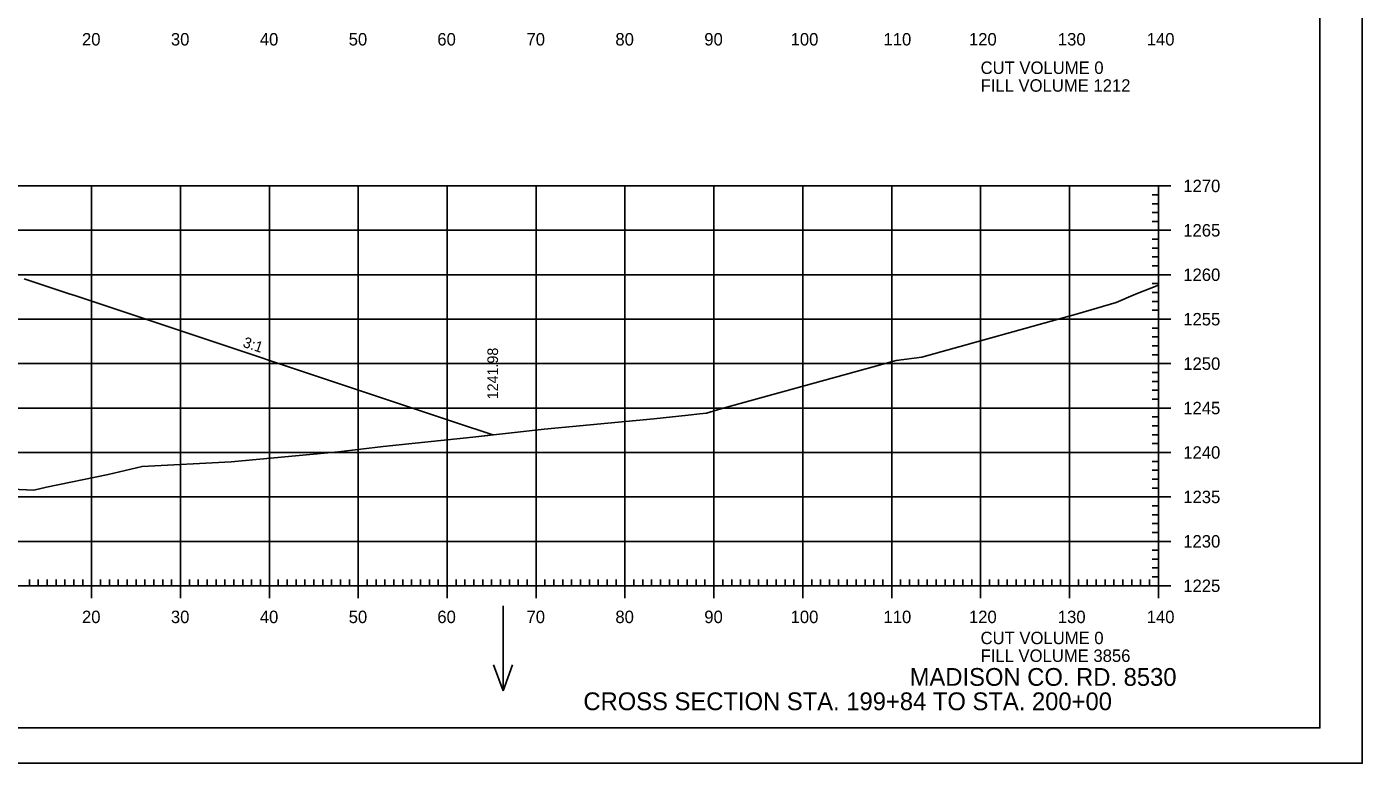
# Model space of a CAD drawing. Extents: x 1406028 to 1412453, y 321733 to 325986.
# Drawn here: x 1409067.5 to 1409217.7, y 322056.2 to 322139.1 of the extents above; entities that cross this region are included whole.
import ezdxf

# ---------------------------------------------------------------- set-up
doc = ezdxf.new("R2010")
doc.units = 0
for name, color, linetype in [('R_Axis', 7, 'Continuous'), ('R_Axis Annot', 7, 'Continuous'), ('R_Border', 7, 'Continuous'), ('R_Draft', 7, 'Continuous'), ('R_Exist Surface', 7, 'Continuous'), ('R_Fin Surface', 7, 'Continuous'), ('R_Fin Surface Annot', 7, 'Continuous'), ('R_Grid', 7, 'Continuous'), ('R_No Plot', 7, 'Continuous'), ('R_Water Annot', 7, 'Continuous')]:
    doc.layers.add(name, color=color, linetype=linetype)

msp = doc.modelspace()

# ---------------------------------------------------------------- linework, layer by layer
at = {"layer": 'R_Axis'}
for p, q in [((1409196.21, 322121.21), (1409193.41, 322121.21)), ((1409194.81, 322076.21), (1409194.81, 322121.21)), ((1409194.81, 322120.21), (1409194.11, 322120.21)), ((1409194.81, 322119.21), (1409194.11, 322119.21)), ((1409194.81, 322118.21), (1409194.11, 322118.21)), ((1409196.21, 322116.21), (1409193.41, 322116.21)), ((1409194.81, 322117.21), (1409194.11, 322117.21)), ((1409194.81, 322115.21), (1409194.11, 322115.21)), ((1409194.81, 322114.21), (1409194.11, 322114.21)), ((1409194.81, 322113.21), (1409194.11, 322113.21)), ((1409194.81, 322112.21), (1409194.11, 322112.21)), ((1409196.21, 322111.21), (1409193.41, 322111.21)), ((1409194.81, 322110.21), (1409194.11, 322110.21)), ((1409194.81, 322109.21), (1409194.11, 322109.21)), ((1409194.81, 322108.21), (1409194.11, 322108.21)), ((1409194.81, 322107.21), (1409194.11, 322107.21)), ((1409196.21, 322106.21), (1409193.41, 322106.21)), ((1409194.81, 322105.21), (1409194.11, 322105.21)), ((1409194.81, 322104.21), (1409194.11, 322104.21)), ((1409194.81, 322103.21), (1409194.11, 322103.21)), ((1409196.21, 322101.21), (1409193.41, 322101.21)), ((1409194.81, 322102.21), (1409194.11, 322102.21)), ((1409194.81, 322100.21), (1409194.11, 322100.21)), ((1409194.81, 322099.21), (1409194.11, 322099.21)), ((1409194.81, 322098.21), (1409194.11, 322098.21)), ((1409194.81, 322097.21), (1409194.11, 322097.21)), ((1409196.21, 322096.21), (1409193.41, 322096.21)), ((1409194.81, 322095.21), (1409194.11, 322095.21)), ((1409194.81, 322094.21), (1409194.11, 322094.21)), ((1409194.81, 322093.21), (1409194.11, 322093.21)), ((1409194.81, 322092.21), (1409194.11, 322092.21)), ((1409196.21, 322091.21), (1409193.41, 322091.21)), ((1409194.81, 322090.21), (1409194.11, 322090.21)), ((1409194.81, 322089.21), (1409194.11, 322089.21)), ((1409194.81, 322088.21), (1409194.11, 322088.21)), ((1409196.21, 322086.21), (1409193.41, 322086.21)), ((1409194.81, 322087.21), (1409194.11, 322087.21)), ((1409194.81, 322085.21), (1409194.11, 322085.21)), ((1409194.81, 322084.21), (1409194.11, 322084.21)), ((1409194.81, 322083.21), (1409194.11, 322083.21)), ((1409194.81, 322082.21), (1409194.11, 322082.21)), ((1409196.21, 322081.21), (1409193.41, 322081.21)), ((1409194.81, 322080.21), (1409194.11, 322080.21)), ((1409194.81, 322079.21), (1409194.11, 322079.21)), ((1409067.81, 322076.21), (1409067.81, 322076.91)), ((1409068.81, 322076.21), (1409068.81, 322076.91)), ((1409069.81, 322076.21), (1409069.81, 322076.91)), ((1409070.81, 322076.21), (1409070.81, 322076.91)), ((1409071.81, 322076.21), (1409071.81, 322076.91)), ((1409072.81, 322076.21), (1409072.81, 322076.91)), ((1409073.81, 322076.21), (1409073.81, 322076.91)), ((1409074.81, 322074.81), (1409074.81, 322077.61)), ((1409075.81, 322076.21), (1409075.81, 322076.91)), ((1409076.81, 322076.21), (1409076.81, 322076.91)), ((1409077.81, 322076.21), (1409077.81, 322076.91)), ((1409078.81, 322076.21), (1409078.81, 322076.91)), ((1409079.81, 322076.21), (1409079.81, 322076.91)), ((1409080.81, 322076.21), (1409080.81, 322076.91)), ((1409081.81, 322076.21), (1409081.81, 322076.91)), ((1409082.81, 322076.21), (1409082.81, 322076.91)), ((1409083.81, 322076.21), (1409083.81, 322076.91)), ((1409084.81, 322074.81), (1409084.81, 322077.61)), ((1409085.81, 322076.21), (1409085.81, 322076.91)), ((1409086.81, 322076.21), (1409086.81, 322076.91)), ((1409087.81, 322076.21), (1409087.81, 322076.91)), ((1409088.81, 322076.21), (1409088.81, 322076.91)), ((1409089.81, 322076.21), (1409089.81, 322076.91)), ((1409090.81, 322076.21), (1409090.81, 322076.91)), ((1409091.81, 322076.21), (1409091.81, 322076.91)), ((1409092.81, 322076.21), (1409092.81, 322076.91)), ((1409093.81, 322076.21), (1409093.81, 322076.91)), ((1409094.81, 322074.81), (1409094.81, 322077.61)), ((1409095.81, 322076.21), (1409095.81, 322076.91)), ((1409096.81, 322076.21), (1409096.81, 322076.91)), ((1409097.81, 322076.21), (1409097.81, 322076.91)), ((1409098.81, 322076.21), (1409098.81, 322076.91)), ((1409099.81, 322076.21), (1409099.81, 322076.91)), ((1409100.81, 322076.21), (1409100.81, 322076.91)), ((1409101.81, 322076.21), (1409101.81, 322076.91)), ((1409102.81, 322076.21), (1409102.81, 322076.91)), ((1409103.81, 322076.21), (1409103.81, 322076.91)), ((1409104.81, 322074.81), (1409104.81, 322077.61)), ((1409105.81, 322076.21), (1409105.81, 322076.91)), ((1409106.81, 322076.21), (1409106.81, 322076.91)), ((1409107.81, 322076.21), (1409107.81, 322076.91)), ((1409108.81, 322076.21), (1409108.81, 322076.91)), ((1409109.81, 322076.21), (1409109.81, 322076.91)), ((1409110.81, 322076.21), (1409110.81, 322076.91)), ((1409111.81, 322076.21), (1409111.81, 322076.91)), ((1409112.81, 322076.21), (1409112.81, 322076.91)), ((1409113.81, 322076.21), (1409113.81, 322076.91)), ((1409114.81, 322074.81), (1409114.81, 322077.61)), ((1409115.81, 322076.21), (1409115.81, 322076.91)), ((1409116.81, 322076.21), (1409116.81, 322076.91)), ((1409117.81, 322076.21), (1409117.81, 322076.91)), ((1409118.81, 322076.21), (1409118.81, 322076.91)), ((1409119.81, 322076.21), (1409119.81, 322076.91)), ((1409120.81, 322076.21), (1409120.81, 322076.91)), ((1409121.81, 322076.21), (1409121.81, 322076.91)), ((1409122.81, 322076.21), (1409122.81, 322076.91)), ((1409123.81, 322076.21), (1409123.81, 322076.91)), ((1409124.81, 322074.81), (1409124.81, 322077.61)), ((1409125.81, 322076.21), (1409125.81, 322076.91)), ((1409126.81, 322076.21), (1409126.81, 322076.91)), ((1409127.81, 322076.21), (1409127.81, 322076.91)), ((1409128.81, 322076.21), (1409128.81, 322076.91)), ((1409129.81, 322076.21), (1409129.81, 322076.91)), ((1409130.81, 322076.21), (1409130.81, 322076.91)), ((1409131.81, 322076.21), (1409131.81, 322076.91)), ((1409132.81, 322076.21), (1409132.81, 322076.91)), ((1409133.81, 322076.21), (1409133.81, 322076.91)), ((1409134.81, 322074.81), (1409134.81, 322077.61)), ((1409135.81, 322076.21), (1409135.81, 322076.91)), ((1409136.81, 322076.21), (1409136.81, 322076.91)), ((1409137.81, 322076.21), (1409137.81, 322076.91)), ((1409138.81, 322076.21), (1409138.81, 322076.91)), ((1409139.81, 322076.21), (1409139.81, 322076.91)), ((1409140.81, 322076.21), (1409140.81, 322076.91)), ((1409141.81, 322076.21), (1409141.81, 322076.91)), ((1409142.81, 322076.21), (1409142.81, 322076.91)), ((1409143.81, 322076.21), (1409143.81, 322076.91)), ((1409144.81, 322074.81), (1409144.81, 322077.61)), ((1409145.81, 322076.21), (1409145.81, 322076.91)), ((1409146.81, 322076.21), (1409146.81, 322076.91)), ((1409147.81, 322076.21), (1409147.81, 322076.91)), ((1409148.81, 322076.21), (1409148.81, 322076.91)), ((1409149.81, 322076.21), (1409149.81, 322076.91)), ((1409150.81, 322076.21), (1409150.81, 322076.91)), ((1409151.81, 322076.21), (1409151.81, 322076.91)), ((1409152.81, 322076.21), (1409152.81, 322076.91)), ((1409153.81, 322076.21), (1409153.81, 322076.91)), ((1409154.81, 322074.81), (1409154.81, 322077.61)), ((1409155.81, 322076.21), (1409155.81, 322076.91)), ((1409156.81, 322076.21), (1409156.81, 322076.91)), ((1409157.81, 322076.21), (1409157.81, 322076.91)), ((1409158.81, 322076.21), (1409158.81, 322076.91)), ((1409159.81, 322076.21), (1409159.81, 322076.91)), ((1409160.81, 322076.21), (1409160.81, 322076.91)), ((1409161.81, 322076.21), (1409161.81, 322076.91)), ((1409162.81, 322076.21), (1409162.81, 322076.91)), ((1409163.81, 322076.21), (1409163.81, 322076.91)), ((1409164.81, 322074.81), (1409164.81, 322077.61)), ((1409165.81, 322076.21), (1409165.81, 322076.91)), ((1409166.81, 322076.21), (1409166.81, 322076.91)), ((1409167.81, 322076.21), (1409167.81, 322076.91)), ((1409168.81, 322076.21), (1409168.81, 322076.91)), ((1409169.81, 322076.21), (1409169.81, 322076.91)), ((1409170.81, 322076.21), (1409170.81, 322076.91)), ((1409171.81, 322076.21), (1409171.81, 322076.91)), ((1409172.81, 322076.21), (1409172.81, 322076.91)), ((1409173.81, 322076.21), (1409173.81, 322076.91)), ((1409174.81, 322074.81), (1409174.81, 322077.61)), ((1409175.81, 322076.21), (1409175.81, 322076.91)), ((1409176.81, 322076.21), (1409176.81, 322076.91)), ((1409177.81, 322076.21), (1409177.81, 322076.91)), ((1409178.81, 322076.21), (1409178.81, 322076.91)), ((1409179.81, 322076.21), (1409179.81, 322076.91)), ((1409180.81, 322076.21), (1409180.81, 322076.91)), ((1409181.81, 322076.21), (1409181.81, 322076.91)), ((1409182.81, 322076.21), (1409182.81, 322076.91)), ((1409183.81, 322076.21), (1409183.81, 322076.91)), ((1409184.81, 322074.81), (1409184.81, 322077.61)), ((1409185.81, 322076.21), (1409185.81, 322076.91)), ((1409186.81, 322076.21), (1409186.81, 322076.91)), ((1409187.81, 322076.21), (1409187.81, 322076.91)), ((1409188.81, 322076.21), (1409188.81, 322076.91)), ((1409189.81, 322076.21), (1409189.81, 322076.91)), ((1409190.81, 322076.21), (1409190.81, 322076.91)), ((1409191.81, 322076.21), (1409191.81, 322076.91)), ((1409192.81, 322076.21), (1409192.81, 322076.91)), ((1409193.81, 322076.21), (1409193.81, 322076.91)), ((1409194.81, 322078.21), (1409194.11, 322078.21)), ((1409194.81, 322077.21), (1409194.11, 322077.21)), ((1409194.81, 322074.81), (1409194.81, 322077.61)), ((1408914.81, 322076.21), (1409194.81, 322076.21)), ((1409196.21, 322076.21), (1409193.41, 322076.21))]:
    msp.add_line(p, q, dxfattribs=at)
at = {"layer": 'R_Border'}
for q in [(1409212.99, 322265.67), (1408896.81, 322060.21)]:
    msp.add_line((1409212.99, 322060.21), q, dxfattribs=at)
at = {"layer": 'R_Exist Surface'}
msp.add_lwpolyline([(1409055.82, 322087.54), (1409068.3, 322086.97), (1409069.72, 322087.3), (1409076.66, 322088.72), (1409080.48, 322089.64), (1409090.5, 322090.15), (1409102.59, 322091.3), (1409107.6, 322091.9), (1409117.7, 322092.95), (1409125.73, 322093.83), (1409138.04, 322095.01), (1409141.9, 322095.42), (1409143.24, 322095.56), (1409143.98, 322095.62), (1409145.58, 322096.11), (1409165.33, 322101.56), (1409168.2, 322101.95), (1409185.7, 322106.82), (1409190.07, 322108.09), (1409192.22, 322109.01), (1409194.81, 322110.05)], dxfattribs=at)
at = {"layer": 'R_Fin Surface'}
msp.add_lwpolyline([(1409067.21, 322110.77), (1409072.39, 322109.04), (1409072.81, 322108.9), (1409115.75, 322094.59), (1409119.93, 322093.2)], dxfattribs=at)
at = {"layer": 'R_Grid'}
for p, q in [((1408914.81, 322121.21), (1409194.81, 322121.21)), ((1409074.81, 322076.21), (1409074.81, 322121.21)), ((1409084.81, 322076.21), (1409084.81, 322121.21)), ((1409094.81, 322076.21), (1409094.81, 322121.21)), ((1409104.81, 322076.21), (1409104.81, 322121.21)), ((1409114.81, 322076.21), (1409114.81, 322121.21)), ((1409124.81, 322076.21), (1409124.81, 322121.21)), ((1409134.81, 322076.21), (1409134.81, 322121.21)), ((1409144.81, 322076.21), (1409144.81, 322121.21)), ((1409154.81, 322076.21), (1409154.81, 322121.21)), ((1409164.81, 322076.21), (1409164.81, 322121.21)), ((1409174.81, 322076.21), (1409174.81, 322121.21)), ((1409184.81, 322076.21), (1409184.81, 322121.21)), ((1409194.81, 322076.21), (1409194.81, 322121.21)), ((1408914.81, 322116.21), (1409194.81, 322116.21)), ((1408914.81, 322111.21), (1409194.81, 322111.21)), ((1408914.81, 322106.21), (1409194.81, 322106.21)), ((1408914.81, 322101.21), (1409194.81, 322101.21)), ((1408914.81, 322096.21), (1409194.81, 322096.21)), ((1408914.81, 322091.21), (1409194.81, 322091.21)), ((1408914.81, 322086.21), (1409194.81, 322086.21)), ((1408914.81, 322081.21), (1409194.81, 322081.21)), ((1408914.81, 322076.21), (1409194.81, 322076.21))]:
    msp.add_line(p, q, dxfattribs=at)
at = {"layer": 'R_No Plot'}
msp.add_line((1408884.41, 322056.24), (1409217.75, 322056.24), dxfattribs=at)
for points in [[(1408884.41, 322269.57), (1409217.75, 322269.57), (1409217.75, 322056.23), (1408884.41, 322056.23)], [(1409130.73, 322265.67), (1409150.35, 322265.67), (1409150.35, 322255.79), (1409166.47, 322255.79), (1409189.67, 322255.79), (1409189.67, 322231.46), (1409212.99, 322231.46), (1409212.99, 322060.21), (1408896.81, 322060.21), (1408896.81, 322265.67)]]:
    msp.add_lwpolyline(points, close=True, dxfattribs=at)
msp.add_lwpolyline([(1409055.82, 322087.54), (1409068.3, 322086.97), (1409069.72, 322087.3), (1409076.66, 322088.72), (1409080.48, 322089.64), (1409090.5, 322090.15), (1409102.59, 322091.3), (1409107.6, 322091.9), (1409117.7, 322092.95), (1409119.93, 322093.19), (1409119.93, 322093.2), (1409115.75, 322094.59), (1409072.81, 322108.9), (1409072.39, 322109.04), (1409067.21, 322110.77)], dxfattribs=at)
at = {"layer": 'R_Water Annot'}
for p, q in [((1409121.09, 322073.97), (1409121.09, 322064.4)), ((1409121.09, 322064.4), (1409120.02, 322067.33)), ((1409121.09, 322064.4), (1409122.15, 322067.33))]:
    msp.add_line(p, q, dxfattribs=at)

# ---------------------------------------------------------------- texts
at = {"layer": 'R_Axis Annot'}
for s, p in [('20', (1409073.73, 322137.01)), ('30', (1409083.73, 322137.01)), ('40', (1409093.73, 322137.01)), ('50', (1409103.73, 322137.01)), ('60', (1409113.7, 322137.01)), ('70', (1409123.73, 322137.01)), ('80', (1409133.73, 322137.01)), ('90', (1409143.73, 322137.01)), ('100', (1409153.44, 322137.01)), ('110', (1409163.89, 322137.01)), ('120', (1409173.5, 322137.01)), ('130', (1409183.5, 322137.01)), ('140', (1409193.5, 322137.01)), ('CUT VOLUME 0', (1409174.81, 322133.81)), ('FILL VOLUME 1212', (1409174.81, 322131.81)), ('1270', (1409197.61, 322120.51)), ('1265', (1409197.61, 322115.51)), ('1260', (1409197.61, 322110.51)), ('1255', (1409197.61, 322105.51)), ('1250', (1409197.61, 322100.51)), ('1245', (1409197.61, 322095.51)), ('1240', (1409197.61, 322090.51)), ('1235', (1409197.61, 322085.51)), ('1230', (1409197.61, 322080.51)), ('1225', (1409197.61, 322075.51)), ('20', (1409073.73, 322072.01)), ('30', (1409083.73, 322072.01)), ('40', (1409093.73, 322072.01)), ('50', (1409103.73, 322072.01)), ('60', (1409113.7, 322072.01)), ('70', (1409123.73, 322072.01)), ('80', (1409133.73, 322072.01)), ('90', (1409143.73, 322072.01)), ('100', (1409153.44, 322072.01)), ('110', (1409163.89, 322072.01)), ('120', (1409173.5, 322072.01)), ('130', (1409183.5, 322072.01)), ('140', (1409193.5, 322072.01)), ('CUT VOLUME 0', (1409174.81, 322069.64)), ('FILL VOLUME 3856', (1409174.81, 322067.64))]:
    msp.add_text(s, height=1.4, dxfattribs=at).set_placement(p)
at = {"layer": 'R_Draft'}
for s, p in [('MADISON CO. RD. 8530', (1409166.83, 322064.95)), ('CROSS SECTION STA. 199+84 TO STA. 200+00', (1409130.13, 322062.21))]:
    msp.add_text(s, height=2, dxfattribs=at).set_placement(p)
at = {"layer": 'R_Fin Surface Annot'}
for s, rotation, p in [('3:1', 341.5649, (1409091.74, 322103.12)), ('1241.98', 90, (1409120.53, 322097.2))]:
    msp.add_text(s, height=1.2, rotation=rotation, dxfattribs=at).set_placement(p)

doc.saveas('drawing.dxf')
